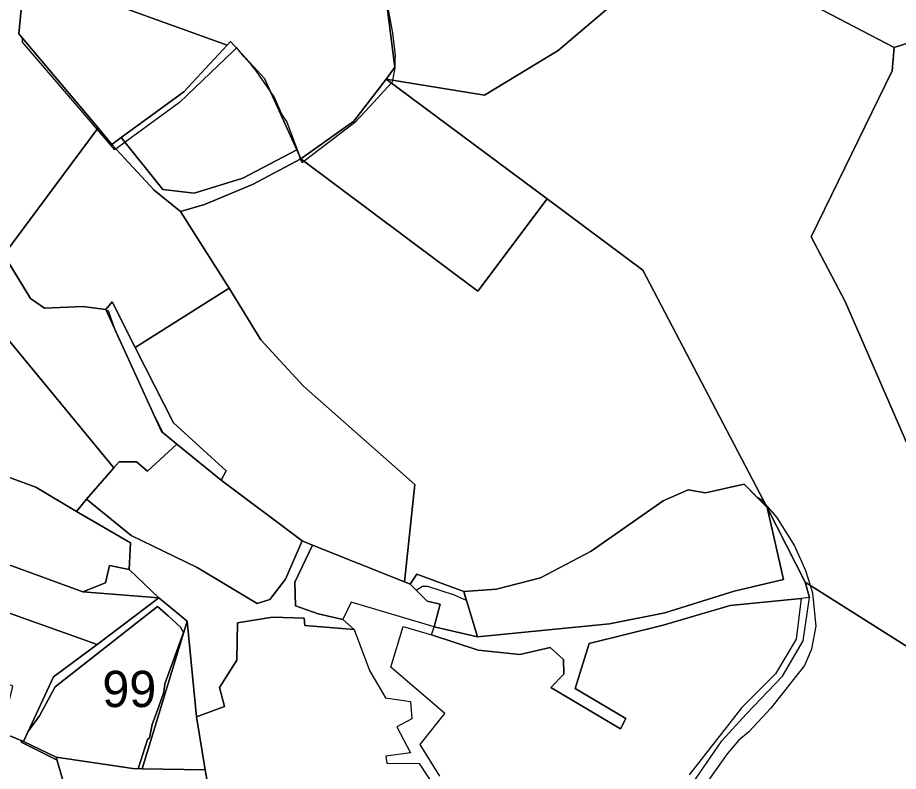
# Model space of a CAD drawing. Extents: x -477304 to -465429, y -1159113 to -1149210.
# Drawn here: x -473974.9 to -473610.3, y -1151767.4 to -1151455.6 of the extents above; entities that cross this region are included whole.
import ezdxf

# ---------------------------------------------------------------- set-up
doc = ezdxf.new("R2010")
doc.units = 0
for name, color, linetype in [('BPEJ_s', 7, 'Continuous'), ('PUPFL_s', 7, 'Continuous'), ('trav_porost_s', 7, 'Continuous')]:
    doc.layers.add(name, color=color, linetype=linetype)

msp = doc.modelspace()

# ---------------------------------------------------------------- linework, layer by layer
at = {"layer": 'BPEJ_s'}
for points in [[(-473821.89, -1151450.1), (-473819.69, -1151461.86), (-473818.62, -1151471.24), (-473818.69, -1151473.17), (-473818.78, -1151475.55), (-473818.8, -1151476.27), (-473818.83, -1151477.2), (-473819.25, -1151479.21), (-473819.71, -1151481.38), (-473819.9, -1151482.32), (-473820.13, -1151482.56), (-473828.97, -1151492.13), (-473835.45, -1151499.15), (-473856.25, -1151514.98), (-473857.14, -1151515.66), (-473857.72, -1151514.06), (-473858.26, -1151512.57), (-473858.38, -1151512.23), (-473863.37, -1151498.51), (-473865.5, -1151495.53), (-473868.7, -1151488.28), (-473870.52, -1151485.68), (-473876.15, -1151477.63), (-473877.99, -1151475.44), (-473881.07, -1151471.76), (-473884.18, -1151468.03), (-473884.35, -1151468.19), (-473885.53, -1151469.32), (-473907.9, -1151490.63), (-473930.36, -1151507.15), (-473934.1, -1151509.9), (-473934.64, -1151510.3), (-473941.97, -1151501.75), (-473972.89, -1151465.7), (-473972.81, -1151464.12), (-473974.42, -1151462.21), (-473972.66, -1151444.97)], [(-473821.89, -1151450.1), (-473819.69, -1151461.86), (-473818.62, -1151471.24), (-473818.69, -1151473.17), (-473818.78, -1151475.55), (-473818.8, -1151476.27), (-473818.83, -1151477.2), (-473819.25, -1151479.21), (-473819.71, -1151481.38), (-473819.9, -1151482.32), (-473820.13, -1151482.56), (-473828.97, -1151492.13), (-473835.45, -1151499.15), (-473856.25, -1151514.98), (-473857.14, -1151515.66), (-473857.72, -1151514.06), (-473858.26, -1151512.57), (-473858.38, -1151512.23), (-473863.37, -1151498.51), (-473865.5, -1151495.53), (-473868.7, -1151488.28), (-473870.52, -1151485.68), (-473876.15, -1151477.63), (-473877.99, -1151475.44), (-473881.07, -1151471.76), (-473884.18, -1151468.03), (-473884.35, -1151468.19), (-473885.53, -1151469.32), (-473907.9, -1151490.63), (-473930.36, -1151507.15), (-473934.1, -1151509.9), (-473934.64, -1151510.3), (-473941.97, -1151501.75), (-473972.89, -1151465.7), (-473972.81, -1151464.12), (-473974.42, -1151462.21), (-473972.66, -1151444.97)], [(-473979.27, -1151555.69), (-473969.5, -1151571.77), (-473963.76, -1151575.73), (-473947.82, -1151575.06), (-473938.37, -1151576.34), (-473938.17, -1151576.78), (-473937.33, -1151576.77), (-473934.42, -1151584.97), (-473928.36, -1151598.23), (-473918.18, -1151620.49), (-473914.72, -1151627.26), (-473908.96, -1151631.97), (-473890.66, -1151646.96), (-473857.08, -1151672.06), (-473852.84, -1151673.76), (-473814.73, -1151689.01), (-473812.38, -1151689.87), (-473809.88, -1151692.41), (-473807.33, -1151690.71), (-473805.2, -1151690.71), (-473794.12, -1151694.33), (-473789.17, -1151696.5), (-473790.22, -1151693.02), (-473776.69, -1151692.01), (-473758.46, -1151687.32), (-473737.43, -1151676.25), (-473707.73, -1151655.46), (-473697.39, -1151650.85), (-473690.12, -1151652.19), (-473674.16, -1151648.51), (-473669.14, -1151653.65), (-473667.12, -1151654.91), (-473666.2, -1151655.96), (-473665.41, -1151656.86), (-473660.73, -1151662.16), (-473653.27, -1151674.09), (-473648.8, -1151684.32), (-473646.88, -1151690.35), (-473645.82, -1151693.69), (-473644.54, -1151707.33), (-473646.24, -1151716.7), (-473646.31, -1151716.87), (-473649.23, -1151723.52), (-473663.08, -1151741.21)], [(-473979.27, -1151555.69), (-473969.5, -1151571.77), (-473963.76, -1151575.73), (-473947.82, -1151575.06), (-473938.37, -1151576.34), (-473938.17, -1151576.78), (-473937.33, -1151576.77), (-473934.42, -1151584.97), (-473928.36, -1151598.23), (-473918.18, -1151620.49), (-473914.72, -1151627.26), (-473908.96, -1151631.97), (-473890.66, -1151646.96), (-473857.08, -1151672.06), (-473852.84, -1151673.76), (-473814.73, -1151689.01), (-473812.38, -1151689.87), (-473809.88, -1151692.41), (-473807.33, -1151690.71), (-473805.2, -1151690.71), (-473794.12, -1151694.33), (-473789.17, -1151696.5), (-473790.22, -1151693.02), (-473776.69, -1151692.01), (-473758.46, -1151687.32), (-473737.43, -1151676.25), (-473707.73, -1151655.46), (-473697.39, -1151650.85), (-473690.12, -1151652.19), (-473674.16, -1151648.51), (-473669.14, -1151653.65), (-473667.12, -1151654.91), (-473666.2, -1151655.96), (-473665.41, -1151656.86), (-473660.73, -1151662.16), (-473653.27, -1151674.09), (-473648.8, -1151684.32), (-473646.88, -1151690.35), (-473645.82, -1151693.69), (-473644.54, -1151707.33), (-473646.24, -1151716.7), (-473646.31, -1151716.87), (-473649.23, -1151723.52)], [(-473649.23, -1151723.52), (-473663.08, -1151741.21), (-473672.24, -1151751.01), (-473676.5, -1151754.63), (-473681.19, -1151760.17), (-473688.86, -1151771.04), (-473700.58, -1151790), (-473720.61, -1151818.55), (-473727.85, -1151827.08), (-473739.14, -1151835.39), (-473753.63, -1151844.12), (-473760.45, -1151848.6), (-473768.89, -1151854.7), (-473788.45, -1151841.28), (-473813.93, -1151824.52), (-473832.47, -1151813.44), (-473882.12, -1151800.02), (-473903.04, -1151795.48), (-473909.61, -1151794.05), (-473916.42, -1151791.28), (-473953.5, -1151780.63), (-473963.3, -1151777.22), (-473968.84, -1151776.15), (-473981.2, -1151771.68)], [(-473663.08, -1151741.21), (-473672.24, -1151751.01), (-473676.5, -1151754.63), (-473681.19, -1151760.17), (-473688.86, -1151771.04), (-473700.58, -1151790), (-473720.61, -1151818.55), (-473727.85, -1151827.08), (-473739.14, -1151835.39), (-473753.63, -1151844.12), (-473760.45, -1151848.6), (-473768.89, -1151854.7), (-473788.45, -1151841.28), (-473813.93, -1151824.52), (-473832.47, -1151813.44), (-473882.12, -1151800.02), (-473903.04, -1151795.48), (-473909.61, -1151794.05), (-473916.42, -1151791.28), (-473953.5, -1151780.63), (-473963.3, -1151777.22), (-473968.84, -1151776.15), (-473981.2, -1151771.68)]]:
    msp.add_lwpolyline(points, dxfattribs=at)
for points in [[(-473921.11, -1151754.21), (-473924.94, -1151766.26), (-473927.12, -1151766.23), (-473958.84, -1151761.57), (-473958.49, -1151762.79), (-473973.37, -1151755.35), (-473973, -1151754.78), (-473972.45, -1151755.01), (-473970.57, -1151750.96), (-473965.86, -1151744.4), (-473959.25, -1151732.47), (-473916.96, -1151699.21), (-473912.59, -1151703.07), (-473907.48, -1151707.75), (-473906.2, -1151709.89), (-473913.87, -1151731.19), (-473914.3, -1151734.6), (-473916.46, -1151740.52), (-473919.19, -1151748.03), (-473920.24, -1151753.45)], [(-473921.11, -1151754.21), (-473920.24, -1151753.45), (-473919.19, -1151748.03), (-473916.46, -1151740.52), (-473914.3, -1151734.6), (-473913.87, -1151731.19), (-473906.2, -1151709.89), (-473907.48, -1151707.75), (-473912.59, -1151703.07), (-473916.96, -1151699.21), (-473959.25, -1151732.47), (-473965.86, -1151744.4), (-473970.57, -1151750.96), (-473972.45, -1151755.01), (-473973, -1151754.78), (-473973.37, -1151755.35), (-473958.49, -1151762.79), (-473958.84, -1151761.57), (-473927.12, -1151766.23), (-473924.94, -1151766.26)]]:
    msp.add_lwpolyline(points, close=True, dxfattribs=at)
at = {"layer": 'PUPFL_s'}
for points in [[(-473993.18, -1151366.59), (-473974.62, -1151352.01), (-473958.2, -1151344.42), (-473930.47, -1151371.25), (-473951.21, -1151410.93), (-473956.74, -1151428.75), (-473965.14, -1151446.01), (-473972.66, -1151444.97), (-473974.42, -1151462.21), (-473941.55, -1151501.19), (-473980.51, -1151553.66)], [(-473461.69, -1151386.12), (-473464.64, -1151464.83), (-473509.49, -1151471.55), (-473583.04, -1151458.69), (-473612.11, -1151467.95), (-473697.37, -1151423.44), (-473751.11, -1151469.21), (-473781.57, -1151487.65), (-473822.28, -1151480.96), (-473818.7, -1151476.13), (-473822.1, -1151450.12)], [(-473822.1, -1151450.12), (-473818.7, -1151476.13), (-473822.28, -1151480.96), (-473835.67, -1151498.4), (-473857.58, -1151513.99), (-473859.29, -1151510.24), (-473872.75, -1151480.8), (-473886.82, -1151465.5), (-473888.2, -1151466.98), (-473932.53, -1151451)], [(-473599.94, -1151647.43), (-473632.36, -1151573.04), (-473646.4, -1151546.25), (-473612.88, -1151477.56), (-473612.11, -1151467.95), (-473583.04, -1151458.69)], [(-473574.89, -1151837.32), (-473653.84, -1151807.45), (-473669.44, -1151801.66), (-473761.41, -1151872.25), (-473934.9, -1151860.12), (-473901.99, -1151793.34), (-473832.13, -1151810.32), (-473815.59, -1151820.69), (-473769.77, -1151847.59), (-473742.78, -1151830.52), (-473728.37, -1151821.09), (-473701.55, -1151781.2), (-473683.46, -1151754.79), (-473673.32, -1151743.69), (-473658.24, -1151727.93), (-473649.78, -1151713.43), (-473647.09, -1151695.49), (-473648.94, -1151689.05), (-473558.55, -1151746.13)]]:
    msp.add_lwpolyline(points, dxfattribs=at)
for points in [[(-473716.07, -1151560.06), (-473755.67, -1151530.57), (-473822.28, -1151480.96), (-473781.57, -1151487.65), (-473751.11, -1151469.21), (-473697.37, -1151423.44), (-473612.11, -1151467.95), (-473612.88, -1151477.56), (-473646.4, -1151546.25), (-473632.36, -1151573.04), (-473599.94, -1151647.43), (-473569.56, -1151706.87), (-473558.55, -1151746.13), (-473648.94, -1151689.05), (-473664.71, -1151658.19)], [(-473931.96, -1151505.15), (-473906.09, -1151486.21), (-473888.2, -1151466.98), (-473886.82, -1151465.5), (-473872.75, -1151480.8), (-473859.29, -1151510.24), (-473881.59, -1151522.04), (-473901.78, -1151528.16), (-473914.81, -1151526.69)], [(-473835.67, -1151498.4), (-473822.28, -1151480.96), (-473755.67, -1151530.57), (-473784.37, -1151568.67), (-473857.58, -1151513.99)], [(-473941.55, -1151501.19), (-473935.86, -1151508), (-473918.37, -1151526.94), (-473907.43, -1151535.74), (-473887.28, -1151567.47), (-473926.18, -1151592.01), (-473935.75, -1151573.15), (-473938.37, -1151576.34), (-473947.82, -1151575.06), (-473963.76, -1151575.73), (-473969.5, -1151571.77), (-473980.51, -1151553.66)], [(-473935.86, -1151508), (-473931.96, -1151505.15), (-473914.81, -1151526.69), (-473901.78, -1151528.16), (-473881.59, -1151522.04), (-473859.29, -1151510.24), (-473857.58, -1151513.99), (-473877.61, -1151524.55), (-473897.5, -1151532.89), (-473907.43, -1151535.74), (-473918.37, -1151526.94)], [(-473784.37, -1151568.67), (-473755.67, -1151530.57), (-473716.07, -1151560.06), (-473664.71, -1151658.19), (-473674.16, -1151648.51), (-473690.12, -1151652.19), (-473697.39, -1151650.85), (-473707.73, -1151655.46), (-473737.43, -1151676.25), (-473758.46, -1151687.32), (-473776.69, -1151692.01), (-473790.22, -1151693.02), (-473809.68, -1151685.83), (-473812.38, -1151689.87), (-473814.73, -1151689.01), (-473810.41, -1151648.76), (-473856.58, -1151608.06), (-473874.13, -1151588.91), (-473887.28, -1151567.47), (-473907.43, -1151535.74), (-473897.5, -1151532.89), (-473877.61, -1151524.55), (-473857.58, -1151513.99)], [(-473852.84, -1151673.76), (-473857.08, -1151672.06), (-473890.66, -1151646.96), (-473888.52, -1151643.12), (-473910.35, -1151623.15), (-473926.18, -1151592.01), (-473887.28, -1151567.47), (-473874.13, -1151588.91), (-473856.58, -1151608.06), (-473810.41, -1151648.76), (-473814.73, -1151689.01)], [(-473915.3, -1151626.78), (-473938.37, -1151576.34), (-473935.75, -1151573.15), (-473926.18, -1151592.01), (-473910.35, -1151623.15), (-473888.52, -1151643.12), (-473890.66, -1151646.96), (-473908.96, -1151631.97)], [(-473802.45, -1151707.64), (-473800.04, -1151698.23), (-473805.36, -1151697), (-473812.38, -1151689.87), (-473809.68, -1151685.83), (-473790.22, -1151693.02), (-473784.56, -1151711.75)], [(-473972.45, -1151755.01), (-473960.05, -1151728.27), (-473942, -1151714.93), (-473916.45, -1151695.54), (-473904.75, -1151705.22), (-473923.32, -1151766.29), (-473927.12, -1151766.23), (-473958.84, -1151761.57)], [(-473840.76, -1151801.71), (-473825.39, -1151800.98), (-473816.05, -1151795.86), (-473792.04, -1151789.49), (-473780.4, -1151802.19), (-473810.98, -1151817.11), (-473791.08, -1151826.48), (-473778.26, -1151837.32), (-473769.77, -1151847.59), (-473815.59, -1151820.69), (-473832.13, -1151810.32), (-473901.99, -1151793.34), (-473954.81, -1151779.63), (-473986.3, -1151768.07), (-473981.39, -1151751.26), (-473972.45, -1151755.01), (-473958.84, -1151761.57), (-473954.52, -1151776.79), (-473923.98, -1151783.38), (-473918.59, -1151786.7), (-473892.72, -1151792.28), (-473863.08, -1151798.37)]]:
    msp.add_lwpolyline(points, close=True, dxfattribs=at)
at = {"layer": 'trav_porost_s'}
for points in [[(-473928.21, -1151447.24), (-473932.53, -1151451), (-473888.2, -1151466.98), (-473906.09, -1151486.21), (-473931.96, -1151505.15), (-473935.86, -1151508), (-473941.55, -1151501.19), (-473974.42, -1151462.21), (-473972.66, -1151444.97), (-473965.14, -1151446.01), (-473954.67, -1151447.77), (-473952.7, -1151443.62)], [(-473932.89, -1151639.33), (-473934.99, -1151641.75), (-473996.44, -1151567.55), (-473980.51, -1151553.66), (-473969.5, -1151571.77), (-473963.76, -1151575.73), (-473947.82, -1151575.06), (-473938.37, -1151576.34), (-473915.3, -1151626.78), (-473908.96, -1151631.97), (-473921.07, -1151643.17), (-473925.66, -1151639.39)], [(-473947.83, -1151693.15), (-474001.52, -1151673.5), (-474025.32, -1151664.27), (-474013.44, -1151633.03), (-473967.3, -1151649.79), (-473950.46, -1151659.83), (-473928.16, -1151672.78), (-473928.74, -1151683.89), (-473936.87, -1151682.16), (-473938.43, -1151689.37)], [(-473875.73, -1151697.99), (-473900.58, -1151683.1), (-473927.8, -1151669.85), (-473946.3, -1151654.81), (-473934.99, -1151641.75), (-473932.89, -1151639.33), (-473925.66, -1151639.39), (-473921.07, -1151643.17), (-473908.96, -1151631.97), (-473890.66, -1151646.96), (-473857.08, -1151672.06), (-473863.99, -1151687.81), (-473870.43, -1151696.29)], [(-473729.85, -1151706.3), (-473784.56, -1151711.75), (-473790.22, -1151693.02), (-473776.69, -1151692.01), (-473758.46, -1151687.32), (-473737.43, -1151676.25), (-473707.73, -1151655.46), (-473697.39, -1151650.85), (-473690.12, -1151652.19), (-473674.16, -1151648.51), (-473664.71, -1151658.19), (-473657.82, -1151688.01), (-473678.3, -1151692.83), (-473707, -1151701.84)], [(-473856.28, -1151703.95), (-473869.31, -1151703.6), (-473883.81, -1151705.93), (-473884.19, -1151721.32), (-473891.28, -1151732.75), (-473889.26, -1151740.6), (-473900.83, -1151744.85), (-473904.75, -1151705.22), (-473916.45, -1151695.54), (-473928.74, -1151683.89), (-473928.16, -1151672.78), (-473950.46, -1151659.83), (-473946.3, -1151654.81), (-473927.8, -1151669.85), (-473900.58, -1151683.1), (-473875.73, -1151697.99), (-473870.43, -1151696.29), (-473863.99, -1151687.81), (-473857.08, -1151672.06), (-473852.84, -1151673.76), (-473860.13, -1151689.13), (-473859.83, -1151698.85), (-473850.53, -1151702.25), (-473840.32, -1151704.52), (-473835.59, -1151708.67), (-473856.02, -1151707.02)], [(-473648.94, -1151689.05), (-473647.09, -1151695.49), (-473650.61, -1151695.82), (-473679.98, -1151698.82), (-473707.75, -1151706.95), (-473738.38, -1151714.49), (-473744.07, -1151733.14), (-473723.13, -1151745.55), (-473725.35, -1151749.83), (-473754.17, -1151732.68), (-473748.85, -1151727.19), (-473748.93, -1151721.07), (-473754.44, -1151716.17), (-473766.95, -1151719.04), (-473784.21, -1151717.22), (-473803.56, -1151710.91), (-473802.45, -1151707.64), (-473784.56, -1151711.75), (-473729.85, -1151706.3), (-473707, -1151701.84), (-473678.3, -1151692.83), (-473657.82, -1151688.01), (-473664.71, -1151658.19)], [(-473980.57, -1151701.05), (-473983.12, -1151700.13), (-474003.3, -1151692.48), (-473996.56, -1151680.08), (-474003.02, -1151676.57), (-474001.52, -1151673.5), (-473947.83, -1151693.15), (-473916.45, -1151695.54), (-473942, -1151714.93)], [(-473859.83, -1151698.85), (-473860.13, -1151689.13), (-473852.84, -1151673.76), (-473814.73, -1151689.01), (-473812.38, -1151689.87), (-473805.36, -1151697), (-473800.04, -1151698.23), (-473802.45, -1151707.64), (-473836.8, -1151697.44), (-473840.32, -1151704.52), (-473850.53, -1151702.25)], [(-473938.43, -1151689.37), (-473936.87, -1151682.16), (-473928.74, -1151683.89), (-473916.45, -1151695.54), (-473947.83, -1151693.15)], [(-474019.05, -1151711.96), (-474001.52, -1151708.31), (-473999.99, -1151704.27), (-473980.57, -1151701.05), (-473942, -1151714.93), (-473960.05, -1151728.27), (-473972.45, -1151755.01), (-473981.39, -1151751.26), (-473976.86, -1151732.15), (-474000.45, -1151721.6), (-474009.24, -1151723.36), (-474017, -1151734.83), (-474032.2, -1151727.44), (-474035.48, -1151725.97)], [(-473897.22, -1151766.69), (-473923.32, -1151766.29), (-473904.75, -1151705.22), (-473900.83, -1151744.85)], [(-473897.22, -1151766.69), (-473892.72, -1151792.28), (-473918.59, -1151786.7), (-473923.98, -1151783.38), (-473954.52, -1151776.79), (-473958.84, -1151761.57), (-473927.12, -1151766.23), (-473923.32, -1151766.29)]]:
    msp.add_lwpolyline(points, close=True, dxfattribs=at)
for points in [[(-473996.44, -1151567.55), (-473934.99, -1151641.75), (-473946.3, -1151654.81), (-473950.46, -1151659.83), (-473967.3, -1151649.79), (-474013.44, -1151633.03)], [(-473800.11, -1151769.36), (-473808.19, -1151756.26), (-473797.99, -1151743.5), (-473820.36, -1151724.24), (-473815.25, -1151707.5), (-473803.56, -1151710.91), (-473784.21, -1151717.22), (-473766.95, -1151719.04), (-473754.44, -1151716.17), (-473748.93, -1151721.07), (-473748.85, -1151727.19), (-473754.17, -1151732.68), (-473725.35, -1151749.83), (-473723.13, -1151745.55), (-473744.07, -1151733.14), (-473738.38, -1151714.49), (-473707.75, -1151706.95), (-473679.98, -1151698.82), (-473650.61, -1151695.82), (-473652.65, -1151712.7), (-473661.2, -1151727.03), (-473675.1, -1151741), (-473696.93, -1151768.79)], [(-473892.72, -1151792.28), (-473897.22, -1151766.69), (-473900.83, -1151744.85), (-473889.26, -1151740.6), (-473891.28, -1151732.75), (-473884.19, -1151721.32), (-473883.81, -1151705.93), (-473869.31, -1151703.6), (-473856.28, -1151703.95), (-473856.02, -1151707.02), (-473835.59, -1151708.67), (-473829.16, -1151725.68), (-473822.56, -1151736.92), (-473812.32, -1151738.43), (-473811.73, -1151745.68), (-473817.91, -1151748.95), (-473812.27, -1151759.65), (-473822.45, -1151761.04), (-473822.08, -1151764.05), (-473808.63, -1151764.16), (-473792.04, -1151789.49)]]:
    msp.add_lwpolyline(points, dxfattribs=at)

# ---------------------------------------------------------------- texts
at = {"layer": 'BPEJ_s'}
msp.add_text('99', height=15, dxfattribs=at).set_placement((-473939.79, -1151740.77))

doc.saveas('drawing.dxf')
